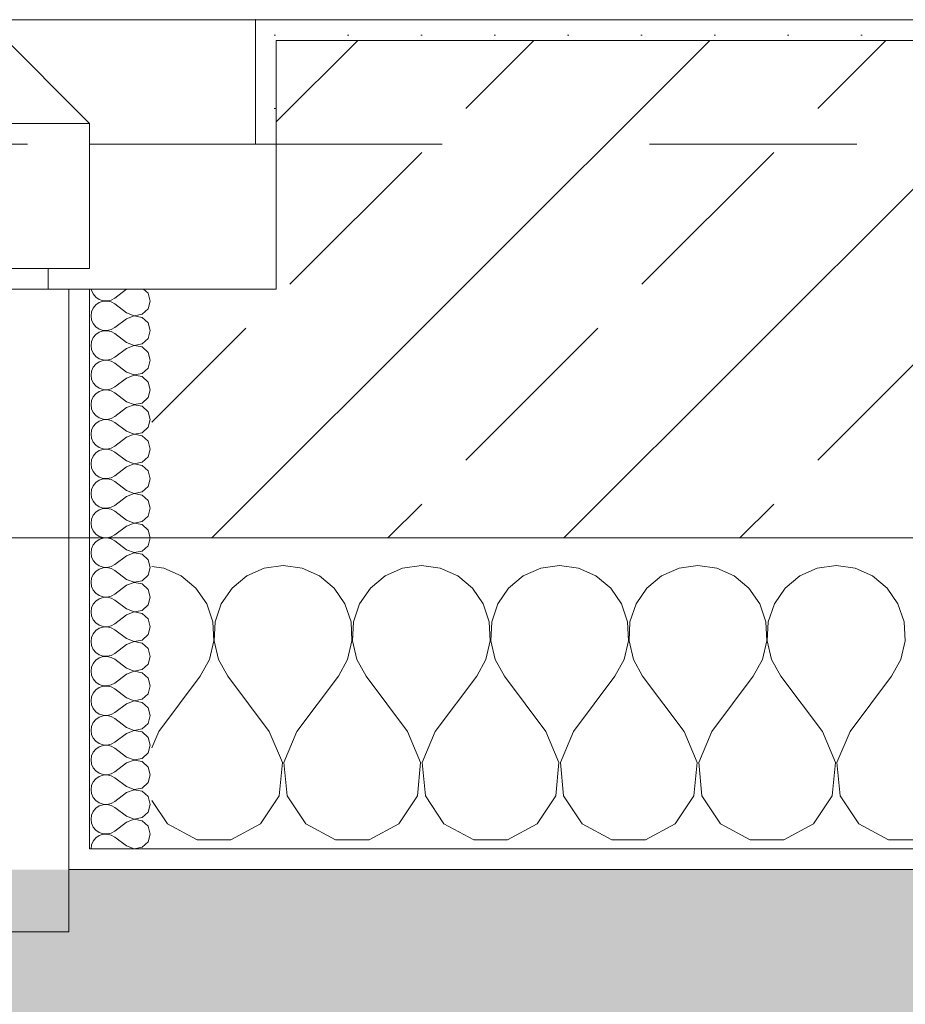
# Model space of a CAD drawing. Header units: metres. Extents: x -4 to 100, y -11 to 17.
# Tile 623 of 656: x 61.006 to 61.433, y -0.22 to 0.255. Entities that reach past the tile are written whole.
import ezdxf

# ---------------------------------------------------------------- set-up
doc = ezdxf.new("R2010")
doc.units = ezdxf.units.M
doc.header["$MEASUREMENT"] = 0
doc.linetypes.add('Strichlinie eng', pattern=[0.115, 0.075, -0.04])
doc.linetypes.add('Untersicht', pattern=[0.1, 0.075, -0.025])
for name, color, linetype in [('152 - Bemaßung_ Beschriftung.Ausbau', 7, 'Continuous'), ('302 - Elemente.Schraffur', 7, 'Continuous'), ('603 - Struktur.Bodenplatte_ Decke Roh', 7, 'Continuous'), ('604 - Struktur.Wand Aussen', 7, 'Continuous'), ('650 - Abdeckung.Fußboden Aufbau', 7, 'Continuous'), ('Neubau_653 - Abdeckung.TB Verkofferung', 7, 'Continuous')]:
    doc.layers.add(name, color=color, linetype=linetype)
doc.styles.add('ERSTELLTER_STIL_2', font='txt')
doc.dimstyles.new('ERSTELLTER_STIL__5', dxfattribs={"dimtxt": 0.1, "dimasz": 0.0532, "dimexe": 0.18, "dimexo": 0.0625, "dimgap": 0, "dimtad": 1, "dimtih": 1, "dimtoh": 1, "dimzin": 0, "dimdsep": 46, "dimtxsty": 'ERSTELLTER_STIL_2', "dimblk": 'ARROWHEAD_2', "dimblk1": 'ARROWHEAD_2', "dimblk2": 'ARROWHEAD_2', "dimcen": 0.09, "dimse1": 1, "dimse2": 1, "dimclrd": 7, "dimclre": 7, "dimclrt": 7, "dimazin": 0, "dimtfac": 1, "dimtdec": 4, "dimtmove": 0, "dimatfit": 3, "dimfxl": 1, "dimtolj": 1, "dimtzin": 0, "dimarcsym": 0})
doc.dimstyles.new('ERSTELLTER_STIL__6', dxfattribs={"dimtxt": 0.1, "dimasz": 0.0532, "dimexe": 0.18, "dimexo": 0.0625, "dimgap": 0, "dimtad": 1, "dimtih": 1, "dimtoh": 1, "dimzin": 0, "dimdsep": 46, "dimtxsty": 'ERSTELLTER_STIL_2', "dimblk": 'ARROWHEAD_2', "dimblk1": 'ARROWHEAD_2', "dimblk2": 'ARROWHEAD_2', "dimcen": 0.09, "dimse1": 1, "dimse2": 1, "dimclrd": 7, "dimclre": 7, "dimclrt": 7, "dimazin": 0, "dimtfac": 1, "dimtdec": 4, "dimtmove": 2, "dimatfit": 3, "dimfxl": 1, "dimtolj": 1, "dimtzin": 0, "dimarcsym": 0})
pattern_1 = [(0, (0, 0), (0, 0.08660254), [0, -0.05]), (0, (0.025, 0.0433), (0, 0.08660254), [0, -0.05])]
pattern_2 = [(45, (0, 0), (-0.01767767, 0.01767767), [0, -0.025])]

# ---------------------------------------------------------------- blocks, each defined once
blk = doc.blocks.new('*X160')
at = {"layer": '604 - Struktur.Wand Aussen', "color": 7, "linetype": 'Continuous', "lineweight": 5}
for p, q in [((61.07578, -0.0096), (61.07, -0.0088)), ((61.13333, -0.00833), (61.12422, -0.0096)), ((61.14244, -0.0096), (61.13333, -0.00833)), ((61.2, -0.00833), (61.19089, -0.0096)), ((61.20911, -0.0096), (61.2, -0.00833)), ((61.26667, -0.00833), (61.25756, -0.0096)), ((61.27578, -0.0096), (61.26667, -0.00833)), ((61.33333, -0.00833), (61.32422, -0.0096)), ((61.34244, -0.0096), (61.33333, -0.00833)), ((61.4, -0.00833), (61.39089, -0.0096)), ((61.40911, -0.0096), (61.4, -0.00833)), ((61.08419, -0.01331), (61.07578, -0.0096)), ((61.09127, -0.01918), (61.08419, -0.01331)), ((61.11581, -0.01331), (61.10873, -0.01918)), ((61.12422, -0.0096), (61.11581, -0.01331)), ((61.15086, -0.01331), (61.14244, -0.0096)), ((61.15794, -0.01918), (61.15086, -0.01331)), ((61.18248, -0.01331), (61.17539, -0.01918)), ((61.19089, -0.0096), (61.18248, -0.01331)), ((61.21752, -0.01331), (61.20911, -0.0096)), ((61.22461, -0.01918), (61.21752, -0.01331)), ((61.24914, -0.01331), (61.24206, -0.01918)), ((61.25756, -0.0096), (61.24914, -0.01331)), ((61.28419, -0.01331), (61.27578, -0.0096)), ((61.29127, -0.01918), (61.28419, -0.01331)), ((61.31581, -0.01331), (61.30873, -0.01918)), ((61.32422, -0.0096), (61.31581, -0.01331)), ((61.35086, -0.01331), (61.34244, -0.0096)), ((61.35794, -0.01918), (61.35086, -0.01331)), ((61.38248, -0.01331), (61.37539, -0.01918)), ((61.39089, -0.0096), (61.38248, -0.01331)), ((61.41752, -0.01331), (61.40911, -0.0096)), ((61.42461, -0.01918), (61.41752, -0.01331)), ((61.09648, -0.02676), (61.09127, -0.01918)), ((61.10873, -0.01918), (61.10352, -0.02676)), ((61.16315, -0.02676), (61.15794, -0.01918)), ((61.17539, -0.01918), (61.17019, -0.02676)), ((61.22981, -0.02676), (61.22461, -0.01918)), ((61.24206, -0.01918), (61.23685, -0.02676)), ((61.29648, -0.02676), (61.29127, -0.01918)), ((61.30873, -0.01918), (61.30352, -0.02676)), ((61.36315, -0.02676), (61.35794, -0.01918)), ((61.37539, -0.01918), (61.37019, -0.02676)), ((61.42981, -0.02676), (61.42461, -0.01918)), ((61.09942, -0.03547), (61.09648, -0.02676)), ((61.10352, -0.02676), (61.10058, -0.03547)), ((61.16609, -0.03547), (61.16315, -0.02676)), ((61.17019, -0.02676), (61.16725, -0.03547)), ((61.23275, -0.03547), (61.22981, -0.02676)), ((61.23685, -0.02676), (61.23391, -0.03547)), ((61.29942, -0.03547), (61.29648, -0.02676)), ((61.30352, -0.02676), (61.30058, -0.03547)), ((61.36609, -0.03547), (61.36315, -0.02676)), ((61.37019, -0.02676), (61.36725, -0.03547)), ((61.43275, -0.03547), (61.42981, -0.02676)), ((61.09987, -0.04466), (61.09942, -0.03547)), ((61.10058, -0.03547), (61.10013, -0.04466)), ((61.16653, -0.04466), (61.16609, -0.03547)), ((61.16725, -0.03547), (61.1668, -0.04466)), ((61.2332, -0.04466), (61.23275, -0.03547)), ((61.23391, -0.03547), (61.23347, -0.04466)), ((61.29987, -0.04466), (61.29942, -0.03547)), ((61.30058, -0.03547), (61.30013, -0.04466)), ((61.36653, -0.04466), (61.36609, -0.03547)), ((61.36725, -0.03547), (61.3668, -0.04466)), ((61.4332, -0.04466), (61.43275, -0.03547)), ((61.09778, -0.05362), (61.09987, -0.04466)), ((61.10013, -0.04466), (61.10222, -0.05362)), ((61.16445, -0.05362), (61.16653, -0.04466)), ((61.1668, -0.04466), (61.16888, -0.05362)), ((61.23112, -0.05362), (61.2332, -0.04466)), ((61.23347, -0.04466), (61.23555, -0.05362)), ((61.29778, -0.05362), (61.29987, -0.04466)), ((61.30013, -0.04466), (61.30222, -0.05362)), ((61.36445, -0.05362), (61.36653, -0.04466)), ((61.3668, -0.04466), (61.36888, -0.05362)), ((61.43112, -0.05362), (61.4332, -0.04466)), ((61.09333, -0.06167), (61.09778, -0.05362)), ((61.10222, -0.05362), (61.10667, -0.06167)), ((61.16, -0.06167), (61.16445, -0.05362)), ((61.16888, -0.05362), (61.17333, -0.06167)), ((61.22667, -0.06167), (61.23112, -0.05362)), ((61.23555, -0.05362), (61.24, -0.06167)), ((61.29333, -0.06167), (61.29778, -0.05362)), ((61.30222, -0.05362), (61.30667, -0.06167)), ((61.36, -0.06167), (61.36445, -0.05362)), ((61.36888, -0.05362), (61.37333, -0.06167)), ((61.42667, -0.06167), (61.43112, -0.05362)), ((61.07333, -0.08833), (61.09333, -0.06167)), ((61.12667, -0.08833), (61.10667, -0.06167)), ((61.14, -0.08833), (61.16, -0.06167)), ((61.19333, -0.08833), (61.17333, -0.06167)), ((61.20667, -0.08833), (61.22667, -0.06167)), ((61.26, -0.08833), (61.24, -0.06167)), ((61.27333, -0.08833), (61.29333, -0.06167)), ((61.32667, -0.08833), (61.30667, -0.06167)), ((61.34, -0.08833), (61.36, -0.06167)), ((61.39333, -0.08833), (61.37333, -0.06167)), ((61.40667, -0.08833), (61.42667, -0.06167)), ((61.07333, -0.08833), (61.07, -0.09627)), ((61.13295, -0.1033), (61.12667, -0.08833)), ((61.14, -0.08833), (61.13371, -0.1033)), ((61.19962, -0.1033), (61.19333, -0.08833)), ((61.20667, -0.08833), (61.20038, -0.1033)), ((61.26629, -0.1033), (61.26, -0.08833)), ((61.27333, -0.08833), (61.26705, -0.1033)), ((61.33295, -0.1033), (61.32667, -0.08833)), ((61.34, -0.08833), (61.33371, -0.1033)), ((61.39962, -0.1033), (61.39333, -0.08833)), ((61.40667, -0.08833), (61.40038, -0.1033)), ((61.13142, -0.11947), (61.13295, -0.1033)), ((61.13371, -0.1033), (61.13525, -0.11947)), ((61.19808, -0.11947), (61.19962, -0.1033)), ((61.20038, -0.1033), (61.20192, -0.11947)), ((61.26475, -0.11947), (61.26629, -0.1033)), ((61.26705, -0.1033), (61.26858, -0.11947)), ((61.33142, -0.11947), (61.33295, -0.1033)), ((61.33371, -0.1033), (61.33525, -0.11947)), ((61.39808, -0.11947), (61.39962, -0.1033)), ((61.40038, -0.1033), (61.40192, -0.11947)), ((61.07, -0.1216), (61.07757, -0.13299)), ((61.12243, -0.13299), (61.13142, -0.11947)), ((61.13525, -0.11947), (61.14424, -0.13299)), ((61.1891, -0.13299), (61.19808, -0.11947)), ((61.20192, -0.11947), (61.2109, -0.13299)), ((61.25576, -0.13299), (61.26475, -0.11947)), ((61.26858, -0.11947), (61.27757, -0.13299)), ((61.32243, -0.13299), (61.33142, -0.11947)), ((61.33525, -0.11947), (61.34424, -0.13299)), ((61.3891, -0.13299), (61.39808, -0.11947)), ((61.40192, -0.11947), (61.4109, -0.13299)), ((61.07757, -0.13299), (61.09188, -0.14066)), ((61.10812, -0.14066), (61.12243, -0.13299)), ((61.14424, -0.13299), (61.15855, -0.14066)), ((61.17479, -0.14066), (61.1891, -0.13299)), ((61.2109, -0.13299), (61.22521, -0.14066)), ((61.24145, -0.14066), (61.25576, -0.13299)), ((61.27757, -0.13299), (61.29188, -0.14066)), ((61.30812, -0.14066), (61.32243, -0.13299)), ((61.34424, -0.13299), (61.35855, -0.14066)), ((61.37479, -0.14066), (61.3891, -0.13299)), ((61.4109, -0.13299), (61.42521, -0.14066)), ((61.09188, -0.14066), (61.10812, -0.14066)), ((61.15855, -0.14066), (61.17479, -0.14066)), ((61.22521, -0.14066), (61.24145, -0.14066)), ((61.29188, -0.14066), (61.30812, -0.14066)), ((61.35855, -0.14066), (61.37479, -0.14066)), ((61.42521, -0.14066), (61.44145, -0.14066))]:
    blk.add_line(p, q, dxfattribs=at)
blk = doc.blocks.new('*X162')
at = {"layer": '604 - Struktur.Wand Aussen', "color": 7, "linetype": 'Continuous', "lineweight": 5}
for p, q in [((61.04091, 0.125), (61.04099, 0.12448)), ((61.04099, 0.12448), (61.04178, 0.12267)), ((61.05786, 0.125), (61.05214, 0.12071)), ((61.06822, 0.12304), (61.06608, 0.125)), ((61.04178, 0.12267), (61.04304, 0.12116)), ((61.04304, 0.12116), (61.04466, 0.12004)), ((61.04466, 0.12004), (61.04653, 0.11941)), ((61.04653, 0.11916), (61.04466, 0.11853)), ((61.04653, 0.11941), (61.0485, 0.11931)), ((61.0485, 0.11926), (61.04653, 0.11916)), ((61.0485, 0.11931), (61.05042, 0.11976)), ((61.05042, 0.11881), (61.0485, 0.11926)), ((61.05042, 0.11976), (61.05214, 0.12071)), ((61.05214, 0.11786), (61.05042, 0.11881)), ((61.06929, 0.11929), (61.06822, 0.12304)), ((61.06822, 0.11553), (61.06929, 0.11929)), ((61.04099, 0.11409), (61.04071, 0.11214)), ((61.04178, 0.1159), (61.04099, 0.11409)), ((61.04304, 0.11742), (61.04178, 0.1159)), ((61.04466, 0.11853), (61.04304, 0.11742)), ((61.05786, 0.11357), (61.05214, 0.11786)), ((61.06534, 0.1129), (61.06822, 0.11553)), ((61.04071, 0.11214), (61.04099, 0.11019)), ((61.04099, 0.11019), (61.04178, 0.10839)), ((61.05786, 0.11071), (61.05214, 0.10643)), ((61.05786, 0.11357), (61.0615, 0.11217)), ((61.0615, 0.11211), (61.05786, 0.11071)), ((61.0615, 0.11217), (61.06534, 0.1129)), ((61.06534, 0.11139), (61.0615, 0.11211)), ((61.06822, 0.10876), (61.06534, 0.11139)), ((61.04178, 0.10839), (61.04304, 0.10687)), ((61.04304, 0.10687), (61.04466, 0.10575)), ((61.04466, 0.10575), (61.04653, 0.10512)), ((61.04653, 0.10488), (61.04466, 0.10425)), ((61.04653, 0.10512), (61.0485, 0.10503)), ((61.0485, 0.10497), (61.04653, 0.10488)), ((61.0485, 0.10503), (61.05042, 0.10547)), ((61.05042, 0.10453), (61.0485, 0.10497)), ((61.05042, 0.10547), (61.05214, 0.10643)), ((61.05214, 0.10357), (61.05042, 0.10453)), ((61.06929, 0.105), (61.06822, 0.10876)), ((61.06822, 0.10124), (61.06929, 0.105)), ((61.04099, 0.09981), (61.04071, 0.09786)), ((61.04178, 0.10161), (61.04099, 0.09981)), ((61.04304, 0.10313), (61.04178, 0.10161)), ((61.04466, 0.10425), (61.04304, 0.10313)), ((61.05786, 0.09929), (61.05214, 0.10357)), ((61.06534, 0.09861), (61.06822, 0.10124)), ((61.04071, 0.09786), (61.04099, 0.09591)), ((61.04099, 0.09591), (61.04178, 0.0941)), ((61.05786, 0.09643), (61.05214, 0.09214)), ((61.05786, 0.09929), (61.0615, 0.09789)), ((61.0615, 0.09783), (61.05786, 0.09643)), ((61.0615, 0.09789), (61.06534, 0.09861)), ((61.06534, 0.0971), (61.0615, 0.09783)), ((61.06822, 0.09447), (61.06534, 0.0971)), ((61.04178, 0.0941), (61.04304, 0.09258)), ((61.04304, 0.09258), (61.04466, 0.09147)), ((61.04466, 0.09147), (61.04653, 0.09084)), ((61.04653, 0.09059), (61.04466, 0.08996)), ((61.04653, 0.09084), (61.0485, 0.09074)), ((61.0485, 0.09069), (61.04653, 0.09059)), ((61.0485, 0.09074), (61.05042, 0.09119)), ((61.05042, 0.09024), (61.0485, 0.09069)), ((61.05042, 0.09119), (61.05214, 0.09214)), ((61.06929, 0.09071), (61.06822, 0.09447)), ((61.06822, 0.08696), (61.06929, 0.09071)), ((61.04099, 0.08552), (61.04071, 0.08357)), ((61.04178, 0.08733), (61.04099, 0.08552)), ((61.04304, 0.08884), (61.04178, 0.08733)), ((61.04466, 0.08996), (61.04304, 0.08884)), ((61.05214, 0.08929), (61.05042, 0.09024)), ((61.05786, 0.085), (61.05214, 0.08929)), ((61.06534, 0.08433), (61.06822, 0.08696)), ((61.04071, 0.08357), (61.04099, 0.08162)), ((61.04099, 0.08162), (61.04178, 0.07982)), ((61.05786, 0.08214), (61.05214, 0.07786)), ((61.05786, 0.085), (61.0615, 0.0836)), ((61.0615, 0.08354), (61.05786, 0.08214)), ((61.0615, 0.0836), (61.06534, 0.08433)), ((61.06534, 0.08282), (61.0615, 0.08354)), ((61.06822, 0.08018), (61.06534, 0.08282)), ((61.04178, 0.07982), (61.04304, 0.0783)), ((61.04304, 0.0783), (61.04466, 0.07718)), ((61.04466, 0.07718), (61.04653, 0.07655)), ((61.04653, 0.0763), (61.04466, 0.07567)), ((61.04653, 0.07655), (61.0485, 0.07646)), ((61.0485, 0.0764), (61.04653, 0.0763)), ((61.0485, 0.07646), (61.05042, 0.0769)), ((61.05042, 0.07595), (61.0485, 0.0764)), ((61.05042, 0.0769), (61.05214, 0.07786)), ((61.06929, 0.07643), (61.06822, 0.08018)), ((61.06822, 0.07267), (61.06929, 0.07643)), ((61.04178, 0.07304), (61.04099, 0.07124)), ((61.04304, 0.07456), (61.04178, 0.07304)), ((61.04466, 0.07567), (61.04304, 0.07456)), ((61.05214, 0.075), (61.05042, 0.07595)), ((61.05786, 0.07071), (61.05214, 0.075)), ((61.06534, 0.07004), (61.06822, 0.07267)), ((61.04099, 0.07124), (61.04071, 0.06929)), ((61.04071, 0.06929), (61.04099, 0.06733)), ((61.04099, 0.06733), (61.04178, 0.06553)), ((61.05786, 0.06786), (61.05214, 0.06357)), ((61.05786, 0.07071), (61.0615, 0.06931)), ((61.0615, 0.06926), (61.05786, 0.06786)), ((61.0615, 0.06931), (61.06534, 0.07004)), ((61.06534, 0.06853), (61.0615, 0.06926)), ((61.06822, 0.0659), (61.06534, 0.06853)), ((61.04178, 0.06553), (61.04304, 0.06401)), ((61.04304, 0.06401), (61.04466, 0.0629)), ((61.04466, 0.0629), (61.04653, 0.06227)), ((61.04653, 0.06202), (61.04466, 0.06139)), ((61.04653, 0.06227), (61.0485, 0.06217)), ((61.0485, 0.06211), (61.04653, 0.06202)), ((61.0485, 0.06217), (61.05042, 0.06262)), ((61.05042, 0.06167), (61.0485, 0.06211)), ((61.05042, 0.06262), (61.05214, 0.06357)), ((61.06929, 0.06214), (61.06822, 0.0659)), ((61.06822, 0.05839), (61.06929, 0.06214)), ((61.04178, 0.05876), (61.04099, 0.05695)), ((61.04304, 0.06027), (61.04178, 0.05876)), ((61.04466, 0.06139), (61.04304, 0.06027)), ((61.05214, 0.06071), (61.05042, 0.06167)), ((61.05786, 0.05643), (61.05214, 0.06071)), ((61.06534, 0.05575), (61.06822, 0.05839)), ((61.04099, 0.05695), (61.04071, 0.055)), ((61.04071, 0.055), (61.04099, 0.05305)), ((61.04099, 0.05305), (61.04178, 0.05124)), ((61.05786, 0.05357), (61.05214, 0.04929)), ((61.05786, 0.05643), (61.0615, 0.05503)), ((61.0615, 0.05497), (61.05786, 0.05357)), ((61.0615, 0.05503), (61.06534, 0.05575)), ((61.06534, 0.05425), (61.0615, 0.05497)), ((61.06822, 0.05161), (61.06534, 0.05425)), ((61.04178, 0.05124), (61.04304, 0.04973)), ((61.04304, 0.04973), (61.04466, 0.04861)), ((61.04466, 0.04861), (61.04653, 0.04798)), ((61.04653, 0.04773), (61.04466, 0.0471)), ((61.04653, 0.04798), (61.0485, 0.04789)), ((61.0485, 0.04783), (61.04653, 0.04773)), ((61.0485, 0.04789), (61.05042, 0.04833)), ((61.05042, 0.04738), (61.0485, 0.04783)), ((61.05042, 0.04833), (61.05214, 0.04929)), ((61.06929, 0.04786), (61.06822, 0.05161)), ((61.06822, 0.0441), (61.06929, 0.04786)), ((61.04178, 0.04447), (61.04099, 0.04267)), ((61.04304, 0.04599), (61.04178, 0.04447)), ((61.04466, 0.0471), (61.04304, 0.04599)), ((61.05214, 0.04643), (61.05042, 0.04738)), ((61.05786, 0.04214), (61.05214, 0.04643)), ((61.06534, 0.04147), (61.06822, 0.0441)), ((61.04099, 0.04267), (61.04071, 0.04071)), ((61.04071, 0.04071), (61.04099, 0.03876)), ((61.04099, 0.03876), (61.04178, 0.03696)), ((61.05786, 0.03929), (61.05214, 0.035)), ((61.05786, 0.04214), (61.0615, 0.04074)), ((61.0615, 0.04069), (61.05786, 0.03929)), ((61.0615, 0.04074), (61.06534, 0.04147)), ((61.06534, 0.03996), (61.0615, 0.04069)), ((61.06822, 0.03733), (61.06534, 0.03996)), ((61.04178, 0.03696), (61.04304, 0.03544)), ((61.04304, 0.03544), (61.04466, 0.03433)), ((61.04466, 0.03433), (61.04653, 0.0337)), ((61.04653, 0.03345), (61.04466, 0.03282)), ((61.04653, 0.0337), (61.0485, 0.0336)), ((61.0485, 0.03354), (61.04653, 0.03345)), ((61.0485, 0.0336), (61.05042, 0.03405)), ((61.05042, 0.0331), (61.0485, 0.03354)), ((61.05042, 0.03405), (61.05214, 0.035)), ((61.06929, 0.03357), (61.06822, 0.03733)), ((61.06822, 0.02982), (61.06929, 0.03357)), ((61.04178, 0.03018), (61.04099, 0.02838)), ((61.04304, 0.0317), (61.04178, 0.03018)), ((61.04466, 0.03282), (61.04304, 0.0317)), ((61.05214, 0.03214), (61.05042, 0.0331)), ((61.05786, 0.02786), (61.05214, 0.03214)), ((61.06534, 0.02718), (61.06822, 0.02982)), ((61.04099, 0.02838), (61.04071, 0.02643)), ((61.04071, 0.02643), (61.04099, 0.02448)), ((61.04099, 0.02448), (61.04178, 0.02267)), ((61.05786, 0.025), (61.05214, 0.02071)), ((61.05786, 0.02786), (61.0615, 0.02646)), ((61.0615, 0.0264), (61.05786, 0.025)), ((61.0615, 0.02646), (61.06534, 0.02718)), ((61.06534, 0.02567), (61.0615, 0.0264)), ((61.06822, 0.02304), (61.06534, 0.02567)), ((61.04178, 0.02267), (61.04304, 0.02116)), ((61.04304, 0.02116), (61.04466, 0.02004)), ((61.04466, 0.02004), (61.04653, 0.01941)), ((61.04653, 0.01916), (61.04466, 0.01853)), ((61.04653, 0.01941), (61.0485, 0.01931)), ((61.0485, 0.01926), (61.04653, 0.01916)), ((61.0485, 0.01931), (61.05042, 0.01976)), ((61.05042, 0.01881), (61.0485, 0.01926)), ((61.05042, 0.01976), (61.05214, 0.02071)), ((61.06929, 0.01929), (61.06822, 0.02304)), ((61.06822, 0.01553), (61.06929, 0.01929)), ((61.04178, 0.0159), (61.04099, 0.01409)), ((61.04304, 0.01742), (61.04178, 0.0159)), ((61.04466, 0.01853), (61.04304, 0.01742)), ((61.05214, 0.01786), (61.05042, 0.01881)), ((61.05786, 0.01357), (61.05214, 0.01786)), ((61.06534, 0.0129), (61.06822, 0.01553)), ((61.04099, 0.01409), (61.04071, 0.01214)), ((61.04071, 0.01214), (61.04099, 0.01019)), ((61.04099, 0.01019), (61.04178, 0.00839)), ((61.05786, 0.01071), (61.05214, 0.00643)), ((61.05786, 0.01357), (61.0615, 0.01217)), ((61.0615, 0.01211), (61.05786, 0.01071)), ((61.0615, 0.01217), (61.06534, 0.0129)), ((61.06534, 0.01139), (61.0615, 0.01211)), ((61.06822, 0.00876), (61.06534, 0.01139)), ((61.04178, 0.00839), (61.04304, 0.00687)), ((61.04304, 0.00687), (61.04466, 0.00575)), ((61.04466, 0.00575), (61.04653, 0.00512)), ((61.04653, 0.00488), (61.04466, 0.00425)), ((61.04653, 0.00512), (61.0485, 0.00503)), ((61.0485, 0.00497), (61.04653, 0.00488)), ((61.0485, 0.00503), (61.05042, 0.00547)), ((61.05042, 0.00453), (61.0485, 0.00497)), ((61.05042, 0.00547), (61.05214, 0.00643)), ((61.06929, 0.005), (61.06822, 0.00876)), ((61.06822, 0.00124), (61.06929, 0.005)), ((61.04178, 0.00161), (61.04099, -0.00019)), ((61.04304, 0.00313), (61.04178, 0.00161)), ((61.04466, 0.00425), (61.04304, 0.00313)), ((61.05214, 0.00357), (61.05042, 0.00453)), ((61.05786, -0.00071), (61.05214, 0.00357)), ((61.06534, -0.00139), (61.06822, 0.00124)), ((61.04099, -0.00019), (61.04071, -0.00214)), ((61.04071, -0.00214), (61.04099, -0.00409)), ((61.04099, -0.00409), (61.04178, -0.0059)), ((61.05786, -0.00357), (61.05214, -0.00786)), ((61.05786, -0.00071), (61.0615, -0.00211)), ((61.0615, -0.00217), (61.05786, -0.00357)), ((61.0615, -0.00211), (61.06534, -0.00139)), ((61.06534, -0.0029), (61.0615, -0.00217)), ((61.06822, -0.00553), (61.06534, -0.0029)), ((61.04178, -0.0059), (61.04304, -0.00742)), ((61.04304, -0.00742), (61.04466, -0.00853)), ((61.04466, -0.00853), (61.04653, -0.00916)), ((61.04653, -0.00941), (61.04466, -0.01004)), ((61.04653, -0.00916), (61.0485, -0.00926)), ((61.0485, -0.00931), (61.04653, -0.00941)), ((61.0485, -0.00926), (61.05042, -0.00881)), ((61.05042, -0.00976), (61.0485, -0.00931)), ((61.05042, -0.00881), (61.05214, -0.00786)), ((61.06929, -0.00929), (61.06822, -0.00553)), ((61.06822, -0.01304), (61.06929, -0.00929)), ((61.04178, -0.01267), (61.04099, -0.01448)), ((61.04304, -0.01116), (61.04178, -0.01267)), ((61.04466, -0.01004), (61.04304, -0.01116)), ((61.05214, -0.01071), (61.05042, -0.00976)), ((61.05786, -0.015), (61.05214, -0.01071)), ((61.06534, -0.01567), (61.06822, -0.01304)), ((61.04099, -0.01448), (61.04071, -0.01643)), ((61.04071, -0.01643), (61.04099, -0.01838)), ((61.04099, -0.01838), (61.04178, -0.02018)), ((61.05786, -0.01786), (61.05214, -0.02214)), ((61.05786, -0.015), (61.0615, -0.0164)), ((61.0615, -0.01646), (61.05786, -0.01786)), ((61.0615, -0.0164), (61.06534, -0.01567)), ((61.06534, -0.01718), (61.0615, -0.01646)), ((61.06822, -0.01982), (61.06534, -0.01718)), ((61.04178, -0.02018), (61.04304, -0.0217)), ((61.04304, -0.0217), (61.04466, -0.02282)), ((61.04466, -0.02282), (61.04653, -0.02345)), ((61.04653, -0.0237), (61.04466, -0.02433)), ((61.04653, -0.02345), (61.0485, -0.02354)), ((61.0485, -0.0236), (61.04653, -0.0237)), ((61.0485, -0.02354), (61.05042, -0.0231)), ((61.05042, -0.02405), (61.0485, -0.0236)), ((61.05042, -0.0231), (61.05214, -0.02214)), ((61.06929, -0.02357), (61.06822, -0.01982)), ((61.06822, -0.02733), (61.06929, -0.02357)), ((61.04178, -0.02696), (61.04099, -0.02876)), ((61.04304, -0.02544), (61.04178, -0.02696)), ((61.04466, -0.02433), (61.04304, -0.02544)), ((61.05214, -0.025), (61.05042, -0.02405)), ((61.05786, -0.02929), (61.05214, -0.025)), ((61.06534, -0.02996), (61.06822, -0.02733)), ((61.04099, -0.02876), (61.04071, -0.03071)), ((61.04071, -0.03071), (61.04099, -0.03267)), ((61.04099, -0.03267), (61.04178, -0.03447)), ((61.05786, -0.03214), (61.05214, -0.03643)), ((61.05786, -0.02929), (61.0615, -0.03069)), ((61.0615, -0.03074), (61.05786, -0.03214)), ((61.0615, -0.03069), (61.06534, -0.02996)), ((61.06534, -0.03147), (61.0615, -0.03074)), ((61.06822, -0.0341), (61.06534, -0.03147)), ((61.04178, -0.03447), (61.04304, -0.03599)), ((61.04304, -0.03599), (61.04466, -0.0371)), ((61.04466, -0.0371), (61.04653, -0.03773)), ((61.04653, -0.03798), (61.04466, -0.03861)), ((61.04653, -0.03773), (61.0485, -0.03783)), ((61.0485, -0.03789), (61.04653, -0.03798)), ((61.0485, -0.03783), (61.05042, -0.03738)), ((61.05042, -0.03833), (61.0485, -0.03789)), ((61.05042, -0.03738), (61.05214, -0.03643)), ((61.06929, -0.03786), (61.06822, -0.0341)), ((61.06822, -0.04161), (61.06929, -0.03786)), ((61.04178, -0.04124), (61.04099, -0.04305)), ((61.04304, -0.03973), (61.04178, -0.04124)), ((61.04466, -0.03861), (61.04304, -0.03973)), ((61.05214, -0.03929), (61.05042, -0.03833)), ((61.05786, -0.04357), (61.05214, -0.03929)), ((61.06534, -0.04425), (61.06822, -0.04161)), ((61.04099, -0.04305), (61.04071, -0.045)), ((61.04071, -0.045), (61.04099, -0.04695)), ((61.04099, -0.04695), (61.04178, -0.04876)), ((61.05786, -0.04643), (61.05214, -0.05071)), ((61.05786, -0.04357), (61.0615, -0.04497)), ((61.0615, -0.04503), (61.05786, -0.04643)), ((61.0615, -0.04497), (61.06534, -0.04425)), ((61.06534, -0.04575), (61.0615, -0.04503)), ((61.06822, -0.04839), (61.06534, -0.04575)), ((61.04178, -0.04876), (61.04304, -0.05027)), ((61.04304, -0.05027), (61.04466, -0.05139)), ((61.04466, -0.05139), (61.04653, -0.05202)), ((61.04653, -0.05202), (61.0485, -0.05211)), ((61.0485, -0.05217), (61.04653, -0.05227)), ((61.0485, -0.05211), (61.05042, -0.05167)), ((61.05042, -0.05262), (61.0485, -0.05217)), ((61.05042, -0.05167), (61.05214, -0.05071)), ((61.06929, -0.05214), (61.06822, -0.04839)), ((61.06822, -0.0559), (61.06929, -0.05214)), ((61.04178, -0.05553), (61.04099, -0.05733)), ((61.04304, -0.05401), (61.04178, -0.05553)), ((61.04466, -0.0529), (61.04304, -0.05401)), ((61.04653, -0.05227), (61.04466, -0.0529)), ((61.05214, -0.05357), (61.05042, -0.05262)), ((61.05786, -0.05786), (61.05214, -0.05357)), ((61.06534, -0.05853), (61.06822, -0.0559)), ((61.04099, -0.05733), (61.04071, -0.05929)), ((61.04071, -0.05929), (61.04099, -0.06124)), ((61.04099, -0.06124), (61.04178, -0.06304)), ((61.05786, -0.06071), (61.05214, -0.065)), ((61.05786, -0.05786), (61.0615, -0.05926)), ((61.0615, -0.05931), (61.05786, -0.06071)), ((61.0615, -0.05926), (61.06534, -0.05853)), ((61.06534, -0.06004), (61.0615, -0.05931)), ((61.06822, -0.06267), (61.06534, -0.06004)), ((61.04178, -0.06304), (61.04304, -0.06456)), ((61.04304, -0.06456), (61.04466, -0.06567)), ((61.04466, -0.06567), (61.04653, -0.0663)), ((61.04653, -0.0663), (61.0485, -0.0664)), ((61.0485, -0.06646), (61.04653, -0.06655)), ((61.0485, -0.0664), (61.05042, -0.06595)), ((61.05042, -0.0669), (61.0485, -0.06646)), ((61.05042, -0.06595), (61.05214, -0.065)), ((61.06929, -0.06643), (61.06822, -0.06267)), ((61.06822, -0.07018), (61.06929, -0.06643)), ((61.04178, -0.06982), (61.04099, -0.07162)), ((61.04304, -0.0683), (61.04178, -0.06982)), ((61.04466, -0.06718), (61.04304, -0.0683)), ((61.04653, -0.06655), (61.04466, -0.06718)), ((61.05214, -0.06786), (61.05042, -0.0669)), ((61.05786, -0.07214), (61.05214, -0.06786)), ((61.06534, -0.07282), (61.06822, -0.07018)), ((61.04099, -0.07162), (61.04071, -0.07357)), ((61.04071, -0.07357), (61.04099, -0.07552)), ((61.04099, -0.07552), (61.04178, -0.07733)), ((61.05786, -0.075), (61.05214, -0.07929)), ((61.05786, -0.07214), (61.0615, -0.07354)), ((61.0615, -0.0736), (61.05786, -0.075)), ((61.0615, -0.07354), (61.06534, -0.07282)), ((61.06534, -0.07433), (61.0615, -0.0736)), ((61.06822, -0.07696), (61.06534, -0.07433)), ((61.04178, -0.07733), (61.04304, -0.07884)), ((61.04304, -0.07884), (61.04466, -0.07996)), ((61.04466, -0.07996), (61.04653, -0.08059)), ((61.04653, -0.08059), (61.0485, -0.08069)), ((61.0485, -0.08074), (61.04653, -0.08084)), ((61.0485, -0.08069), (61.05042, -0.08024)), ((61.05042, -0.08119), (61.0485, -0.08074)), ((61.05042, -0.08024), (61.05214, -0.07929)), ((61.06929, -0.08071), (61.06822, -0.07696)), ((61.06822, -0.08447), (61.06929, -0.08071)), ((61.04178, -0.0841), (61.04099, -0.08591)), ((61.04304, -0.08258), (61.04178, -0.0841)), ((61.04466, -0.08147), (61.04304, -0.08258)), ((61.04653, -0.08084), (61.04466, -0.08147)), ((61.05214, -0.08214), (61.05042, -0.08119)), ((61.05786, -0.08643), (61.05214, -0.08214)), ((61.06534, -0.0871), (61.06822, -0.08447)), ((61.04099, -0.08591), (61.04071, -0.08786)), ((61.04071, -0.08786), (61.04099, -0.08981)), ((61.04099, -0.08981), (61.04178, -0.09161)), ((61.05786, -0.08929), (61.05214, -0.09357)), ((61.05786, -0.08643), (61.0615, -0.08783)), ((61.0615, -0.08789), (61.05786, -0.08929)), ((61.0615, -0.08783), (61.06534, -0.0871)), ((61.06534, -0.08861), (61.0615, -0.08789)), ((61.06822, -0.09124), (61.06534, -0.08861)), ((61.04178, -0.09161), (61.04304, -0.09313)), ((61.04304, -0.09313), (61.04466, -0.09425)), ((61.04466, -0.09425), (61.04653, -0.09488)), ((61.04653, -0.09488), (61.0485, -0.09497)), ((61.0485, -0.09497), (61.05042, -0.09453)), ((61.05042, -0.09453), (61.05214, -0.09357)), ((61.06929, -0.095), (61.06822, -0.09124)), ((61.06822, -0.09876), (61.06929, -0.095)), ((61.04178, -0.09839), (61.04099, -0.10019)), ((61.04304, -0.09687), (61.04178, -0.09839)), ((61.04466, -0.09575), (61.04304, -0.09687)), ((61.04653, -0.09512), (61.04466, -0.09575)), ((61.0485, -0.09503), (61.04653, -0.09512)), ((61.05042, -0.09547), (61.0485, -0.09503)), ((61.05214, -0.09643), (61.05042, -0.09547)), ((61.05786, -0.10071), (61.05214, -0.09643)), ((61.06534, -0.10139), (61.06822, -0.09876)), ((61.04099, -0.10019), (61.04071, -0.10214)), ((61.04071, -0.10214), (61.04099, -0.10409)), ((61.04099, -0.10409), (61.04178, -0.1059)), ((61.05786, -0.10357), (61.05214, -0.10786)), ((61.05786, -0.10071), (61.0615, -0.10211)), ((61.0615, -0.10217), (61.05786, -0.10357)), ((61.0615, -0.10211), (61.06534, -0.10139)), ((61.06534, -0.1029), (61.0615, -0.10217)), ((61.06822, -0.10553), (61.06534, -0.1029)), ((61.04178, -0.1059), (61.04304, -0.10742)), ((61.04304, -0.10742), (61.04466, -0.10853)), ((61.04466, -0.10853), (61.04653, -0.10916)), ((61.04653, -0.10916), (61.0485, -0.10926)), ((61.0485, -0.10926), (61.05042, -0.10881)), ((61.05042, -0.10881), (61.05214, -0.10786)), ((61.06929, -0.10929), (61.06822, -0.10553)), ((61.04178, -0.11267), (61.04099, -0.11448)), ((61.04304, -0.11116), (61.04178, -0.11267)), ((61.04466, -0.11004), (61.04304, -0.11116)), ((61.04653, -0.10941), (61.04466, -0.11004)), ((61.0485, -0.10931), (61.04653, -0.10941)), ((61.05042, -0.10976), (61.0485, -0.10931)), ((61.05214, -0.11071), (61.05042, -0.10976)), ((61.05786, -0.115), (61.05214, -0.11071)), ((61.06534, -0.11567), (61.06822, -0.11304)), ((61.06822, -0.11304), (61.06929, -0.10929)), ((61.04099, -0.11448), (61.04071, -0.11643)), ((61.04071, -0.11643), (61.04099, -0.11838)), ((61.04099, -0.11838), (61.04178, -0.12018)), ((61.05786, -0.11786), (61.05214, -0.12214)), ((61.05786, -0.115), (61.0615, -0.1164)), ((61.0615, -0.11646), (61.05786, -0.11786)), ((61.0615, -0.1164), (61.06534, -0.11567)), ((61.06534, -0.11718), (61.0615, -0.11646)), ((61.06822, -0.11982), (61.06534, -0.11718)), ((61.04178, -0.12018), (61.04304, -0.1217)), ((61.04304, -0.1217), (61.04466, -0.12282)), ((61.04466, -0.12282), (61.04653, -0.12345)), ((61.04653, -0.12345), (61.0485, -0.12354)), ((61.0485, -0.12354), (61.05042, -0.1231)), ((61.05042, -0.1231), (61.05214, -0.12214)), ((61.06929, -0.12357), (61.06822, -0.11982)), ((61.04178, -0.12696), (61.04099, -0.12876)), ((61.04304, -0.12544), (61.04178, -0.12696)), ((61.04466, -0.12433), (61.04304, -0.12544)), ((61.04653, -0.1237), (61.04466, -0.12433)), ((61.0485, -0.1236), (61.04653, -0.1237)), ((61.05042, -0.12405), (61.0485, -0.1236)), ((61.05214, -0.125), (61.05042, -0.12405)), ((61.05786, -0.12929), (61.05214, -0.125)), ((61.06534, -0.12996), (61.06822, -0.12733)), ((61.06822, -0.12733), (61.06929, -0.12357)), ((61.04099, -0.12876), (61.04071, -0.13071)), ((61.04071, -0.13071), (61.04099, -0.13267)), ((61.04099, -0.13267), (61.04178, -0.13447)), ((61.05786, -0.13214), (61.05214, -0.13643)), ((61.05786, -0.12929), (61.0615, -0.13069)), ((61.0615, -0.13074), (61.05786, -0.13214)), ((61.0615, -0.13069), (61.06534, -0.12996)), ((61.06534, -0.13147), (61.0615, -0.13074)), ((61.06822, -0.1341), (61.06534, -0.13147)), ((61.04178, -0.13447), (61.04304, -0.13599)), ((61.04304, -0.13599), (61.04466, -0.1371)), ((61.04466, -0.1371), (61.04653, -0.13773)), ((61.04653, -0.13773), (61.0485, -0.13783)), ((61.0485, -0.13783), (61.05042, -0.13738)), ((61.05042, -0.13738), (61.05214, -0.13643)), ((61.06929, -0.13786), (61.06822, -0.1341)), ((61.04178, -0.14124), (61.04099, -0.14305)), ((61.04304, -0.13973), (61.04178, -0.14124)), ((61.04466, -0.13861), (61.04304, -0.13973)), ((61.04653, -0.13798), (61.04466, -0.13861)), ((61.0485, -0.13789), (61.04653, -0.13798)), ((61.05042, -0.13833), (61.0485, -0.13789)), ((61.05214, -0.13929), (61.05042, -0.13833)), ((61.05786, -0.14357), (61.05214, -0.13929)), ((61.06534, -0.14425), (61.06822, -0.14161)), ((61.06822, -0.14161), (61.06929, -0.13786)), ((61.04099, -0.14305), (61.04071, -0.145)), ((61.05786, -0.14357), (61.0615, -0.14497)), ((61.0615, -0.14497), (61.06534, -0.14425))]:
    blk.add_line(p, q, dxfattribs=at)
blk = doc.blocks.new('*D472')
at = {"layer": '152 - Bemaßung_ Beschriftung.Ausbau', "color": 7, "linetype": 'Continuous', "lineweight": 5}
for p, q in [((58.73, -4.1125), (58.73, -4.0075)), ((57.57021, -4.025), (57.52979, -4.095)), ((58.75021, -4.025), (58.70979, -4.095)), ((57.55, -4.06), (58.73, -4.06)), ((58.73, -4.06), (61.13, -4.06))]:
    blk.add_line(p, q, dxfattribs=at)
at = {"layer": '152 - Bemaßung_ Beschriftung.Ausbau', "color": 7, "lineweight": 5, "insert": (58.00697, -4.04), "char_height": 0.1, "attachment_point": 7, "style": 'ERSTELLTER_STIL_2'}
blk.add_mtext('\\A1;{\\pql;\\fArial|b0|i0|c0|p38;1,18}', dxfattribs=at)
blk = doc.blocks.new('ARROWHEAD_2')
at = {"color": 0, "linetype": 'Continuous', "lineweight": 0}
for p, q in [((-0.3781, -0.655), (0.3781, 0.655)), ((0, 0), (-1, 0))]:
    blk.add_line(p, q, dxfattribs=at)
blk = doc.blocks.new('*D473')
at = {"layer": '152 - Bemaßung_ Beschriftung.Ausbau', "color": 7, "linetype": 'Continuous', "lineweight": 5}
for p, q in [((61.13, -4.1125), (61.13, -4.0075)), ((58.75021, -4.025), (58.70979, -4.095)), ((61.15021, -4.025), (61.10979, -4.095)), ((58.73, -4.06), (61.13, -4.06)), ((61.13, -4.06), (62.27503, -4.06))]:
    blk.add_line(p, q, dxfattribs=at)
at = {"layer": '152 - Bemaßung_ Beschriftung.Ausbau', "color": 7, "lineweight": 5, "char_height": 0.1, "attachment_point": 7, "style": 'ERSTELLTER_STIL_2'}
for s, insert in [('\\A1;{\\pql;\\fArial|b0|i0|c0|p38;2,40}', (59.79697, -4.04)), ('\\A1;{\\pql;\\fArial|b0|i0|c0|p38;2,01}', (59.79697, -4.18))]:
    blk.add_mtext(s, dxfattribs=dict(at, insert=insert))
blk = doc.blocks.new('*D474')
at = {"layer": '152 - Bemaßung_ Beschriftung.Ausbau', "color": 7, "linetype": 'Continuous', "lineweight": 5}
for p, q in [((62.27503, -4.1125), (62.27503, -4.0075)), ((61.15021, -4.025), (61.10979, -4.095)), ((62.29523, -4.025), (62.25482, -4.095)), ((61.13, -4.06), (62.27503, -4.06)), ((62.27503, -4.06), (62.42503, -4.06))]:
    blk.add_line(p, q, dxfattribs=at)
at = {"layer": '152 - Bemaßung_ Beschriftung.Ausbau', "color": 7, "lineweight": 5, "char_height": 0.1, "attachment_point": 7, "style": 'ERSTELLTER_STIL_2'}
for s, insert in [('\\A1;{\\pql;\\fArial|b0|i0|c0|p38;1,14\\fArial|b0|i0|c0|p38;\\A1{\\H.66x;\\S5^  ;}}', (61.54444, -4.05941)), ('\\A1;{\\pql;\\fArial|b0|i0|c0|p38;15}', (62.27356, -4.0505))]:
    blk.add_mtext(s, dxfattribs=dict(at, insert=insert))
blk = doc.blocks.new('*D476')
at = {"layer": '152 - Bemaßung_ Beschriftung.Ausbau', "color": 7, "linetype": 'Continuous', "lineweight": 5}
for p, q in [((62.27503, -4.1125), (62.27503, -4.0075)), ((62.42503, -4.1125), (62.42503, -4.0075)), ((62.29523, -4.025), (62.25482, -4.095)), ((62.40482, -4.095), (62.44523, -4.025)), ((61.13, -4.06), (62.27503, -4.06)), ((62.27503, -4.06), (62.42503, -4.06)), ((62.42503, -4.06), (62.45926, -4.06))]:
    blk.add_line(p, q, dxfattribs=at)
blk = doc.blocks.new('*D513')
at = {"layer": '152 - Bemaßung_ Beschriftung.Ausbau', "color": 7, "linetype": 'Continuous', "lineweight": 5}
for p, q in [((58.195, -4.6125), (58.195, -4.5075)), ((58.08021, -4.525), (58.03979, -4.595)), ((58.21521, -4.525), (58.17479, -4.595)), ((58.06, -4.56), (58.195, -4.56)), ((58.195, -4.56), (62.03503, -4.56))]:
    blk.add_line(p, q, dxfattribs=at)
blk = doc.blocks.new('*D514')
at = {"layer": '152 - Bemaßung_ Beschriftung.Ausbau', "color": 7, "linetype": 'Continuous', "lineweight": 5}
for p, q in [((62.03503, -4.6125), (62.03503, -4.5075)), ((58.21521, -4.525), (58.17479, -4.595)), ((62.05523, -4.525), (62.01482, -4.595)), ((58.195, -4.56), (62.03503, -4.56)), ((62.03503, -4.56), (62.27503, -4.56))]:
    blk.add_line(p, q, dxfattribs=at)
at = {"layer": '152 - Bemaßung_ Beschriftung.Ausbau', "color": 7, "lineweight": 5, "insert": (59.98198, -4.54), "char_height": 0.1, "attachment_point": 7, "style": 'ERSTELLTER_STIL_2'}
blk.add_mtext('\\A1;{\\pql;\\fArial|b0|i0|c0|p38;3,84}', dxfattribs=at)
blk = doc.blocks.new('*D555')
at = {"layer": '152 - Bemaßung_ Beschriftung.Ausbau', "color": 7, "linetype": 'Continuous', "lineweight": 5}
for p, q in [((58.27999, -5.1125), (58.27999, -5.0075)), ((58.0002, -5.025), (57.95978, -5.095)), ((58.3002, -5.025), (58.25978, -5.095)), ((57.97999, -5.06), (58.27999, -5.06)), ((58.27999, -5.06), (61.57999, -5.06))]:
    blk.add_line(p, q, dxfattribs=at)
at = {"layer": '152 - Bemaßung_ Beschriftung.Ausbau', "color": 7, "lineweight": 5, "insert": (58.0541, -5.04), "char_height": 0.1, "attachment_point": 7, "style": 'ERSTELLTER_STIL_2'}
blk.add_mtext('\\A1;{\\pql;\\fArial|b0|i0|c0|p38;30}', dxfattribs=at)
blk = doc.blocks.new('*D556')
at = {"layer": '152 - Bemaßung_ Beschriftung.Ausbau', "color": 7, "linetype": 'Continuous', "lineweight": 5}
for p, q in [((61.57999, -5.1125), (61.57999, -5.0075)), ((58.3002, -5.025), (58.25978, -5.095)), ((61.6002, -5.025), (61.55978, -5.095)), ((58.27999, -5.06), (61.57999, -5.06)), ((61.57999, -5.06), (61.87999, -5.06))]:
    blk.add_line(p, q, dxfattribs=at)
at = {"layer": '152 - Bemaßung_ Beschriftung.Ausbau', "color": 7, "lineweight": 5, "insert": (59.79696, -5.04), "char_height": 0.1, "attachment_point": 7, "style": 'ERSTELLTER_STIL_2'}
blk.add_mtext('\\A1;{\\pql;\\fArial|b0|i0|c0|p38;3,30}', dxfattribs=at)
blk = doc.blocks.new('*D562')
at = {"layer": '152 - Bemaßung_ Beschriftung.Ausbau', "color": 7, "linetype": 'Continuous', "lineweight": 5}
for p, q in [((-0.165, -6.1125), (-0.165, -6.0075)), ((62.42503, -6.1125), (62.42503, -6.0075)), ((-0.14479, -6.025), (-0.18521, -6.095)), ((62.40482, -6.095), (62.44523, -6.025)), ((-0.19923, -6.06), (-0.165, -6.06)), ((-0.165, -6.06), (62.42503, -6.06)), ((62.42503, -6.06), (62.45926, -6.06))]:
    blk.add_line(p, q, dxfattribs=at)
at = {"layer": '152 - Bemaßung_ Beschriftung.Ausbau', "color": 7, "lineweight": 5, "insert": (30.95904, -6.04), "char_height": 0.1, "attachment_point": 7, "style": 'ERSTELLTER_STIL_2'}
blk.add_mtext('\\A1;{\\pql;\\fArial|b0|i0|c0|p38;62,59}', dxfattribs=at)
blk = doc.blocks.new('*D755')
at = {"layer": '152 - Bemaßung_ Beschriftung.Ausbau', "color": 7, "linetype": 'Continuous', "lineweight": 5}
for p, q in [((62.42503, -5.6125), (62.42503, -5.5075)), ((55.2302, -5.525), (55.18978, -5.595)), ((62.40482, -5.595), (62.44523, -5.525)), ((55.20999, -5.56), (62.42503, -5.56)), ((62.42503, -5.56), (62.45926, -5.56))]:
    blk.add_line(p, q, dxfattribs=at)
at = {"layer": '152 - Bemaßung_ Beschriftung.Ausbau', "color": 7, "lineweight": 5, "char_height": 0.1, "attachment_point": 7, "style": 'ERSTELLTER_STIL_2'}
for s, insert in [('\\A1;{\\pql;\\fArial|b0|i0|c0|p38;7,21\\fArial|b0|i0|c0|p38;\\A1{\\H.66x;\\S5^  ;}}', (58.73532, -5.55941)), ('\\A1;{\\pql;\\fArial|b0|i0|c0|p38;10}', (55.23022, -5.54))]:
    blk.add_mtext(s, dxfattribs=dict(at, insert=insert))

msp = doc.modelspace()

# ---------------------------------------------------------------- hatches: boundary and pattern name
at = {"layer": '302 - Elemente.Schraffur', "linetype": 'Continuous', "lineweight": 0, "true_color": 0x282828}
msp.add_hatch(color=250, dxfattribs=at).paths.add_polyline_path([(55.21999, -3.31), (62.43503, -3.31), (62.43503, -0.155), (55.22001, -0.155)])
at = {"layer": '604 - Struktur.Wand Aussen', "linetype": 'Continuous', "lineweight": 0, "true_color": 0x000000}
h = msp.add_hatch(dxfattribs=at)
h.set_pattern_fill('Gips_0001', color=18, style=0, pattern_type=2)
h.set_pattern_definition(pattern_2)
h.paths.add_polyline_path([(61.13, 0.255), (61.12, 0.255), (61.12, 0.195), (61.13, 0.195)])
h = msp.add_hatch(dxfattribs=at)
h.set_pattern_fill('Gips_0001', color=18, style=0, pattern_type=2)
h.set_pattern_definition(pattern_2)
h.paths.add_polyline_path([(61.13, 0.255), (61.13, 0.245), (61.56999, 0.245), (61.56999, 0.255)])
h = msp.add_hatch(dxfattribs=at)
h.set_pattern_fill('Beton__Stahlbeton_0001', color=18, style=0, pattern_type=2)
h.set_pattern_definition([(45, (0, 0), (-0.08485281, 0.08485281), []), (45, (-0.04243, 0.04243), (-0.08485281, 0.08485281), [0.09, -0.03])])
h.paths.add_polyline_path([(61.13, 0.125), (61.07, 0.125), (61.07, 0.005), (62.03503, 0.005), (62.03503, 0.245), (61.13, 0.245), (61.13, 0.195)])
h = msp.add_hatch(dxfattribs=at)
h.set_pattern_fill('Verputz_0001', color=18, style=0, pattern_type=2)
h.set_pattern_definition(pattern_1)
h.paths.add_polyline_path([(61.04, -0.155), (61.04, 0.125), (61.03, 0.125), (61.03, -0.155)])
h = msp.add_hatch(dxfattribs=at)
h.set_pattern_fill('Verputz_0001', color=18, style=0, pattern_type=2)
h.set_pattern_definition(pattern_1)
h.paths.add_polyline_path([(61.04, -0.155), (62.42503, -0.155), (62.42503, -0.145), (61.04, -0.145)])

# ---------------------------------------------------------------- linework, layer by layer
at = {"layer": '603 - Struktur.Bodenplatte_ Decke Roh', "color": 7, "linetype": 'Continuous', "lineweight": 18, "flags": 128}
msp.add_lwpolyline([(55.10999, 0.005), (62.27503, 0.005)], dxfattribs=at)
at = {"layer": '604 - Struktur.Wand Aussen', "color": 7, "linetype": 'Continuous', "lineweight": 9}
for p, q in [((61.04, 0.205), (60.62281, 0.62219)), ((58.74, 0.255), (61.12, 0.255)), ((61.03, -0.185), (61.03, -0.155)), ((58.83, -0.185), (61.03, -0.185))]:
    msp.add_line(p, q, dxfattribs=at)
at = {"layer": '604 - Struktur.Wand Aussen', "color": 7, "linetype": 'Strichlinie eng', "lineweight": 9}
for p, q in [((58.74, 0.255), (61.12, 0.255)), ((58.83, -0.155), (61.03, -0.155))]:
    msp.add_line(p, q, dxfattribs=at)
at = {"layer": '604 - Struktur.Wand Aussen', "color": 7, "linetype": 'Continuous', "lineweight": 5}
for p, q in [((61.12, 0.245), (61.12, 0.255)), ((61.13, 0.255), (61.12, 0.255)), ((61.12, 0.245), (61.12, 0.255)), ((61.12, 0.195), (61.12, 0.245)), ((61.12, 0.195), (61.12, 0.245)), ((61.13, 0.195), (61.12, 0.195)), ((61.13, 0.195), (61.12, 0.195)), ((61.13, 0.195), (61.12, 0.195)), ((61.03, 0.005), (61.03, 0.125)), ((61.04, 0.125), (61.03, 0.125)), ((61.04, 0.125), (61.03, 0.125)), ((61.04, 0.125), (61.03, 0.125)), ((61.03, 0.005), (61.03, 0.125)), ((61.07, 0.125), (61.04, 0.125)), ((61.04, 0.125), (61.04, -0.145)), ((61.04, -0.145), (61.04, 0.125)), ((61.07, 0.125), (61.04, 0.125)), ((61.07, 0.125), (61.04, 0.125)), ((61.03, -0.005), (61.03, 0.005)), ((61.03, -0.005), (61.03, 0.005)), ((61.03, -0.145), (61.03, -0.005)), ((61.03, -0.145), (61.03, -0.005)), ((61.03, -0.155), (61.03, -0.145)), ((61.03, -0.155), (61.03, -0.145)), ((61.07, -0.145), (61.04, -0.145)), ((61.07, -0.145), (62.28503, -0.145)), ((61.04, -0.155), (61.03, -0.155))]:
    msp.add_line(p, q, dxfattribs=at)
at = {"layer": '604 - Struktur.Wand Aussen', "color": 7, "linetype": 'Continuous', "lineweight": 13}
for p, q in [((62.02502, 0.245), (61.13, 0.245)), ((61.13, 0.245), (61.13, 0.195)), ((60.96, 0.205), (61.04, 0.205)), ((61.04, 0.205), (61.04, 0.135)), ((61.04, 0.135), (61.04, 0.195)), ((61.04, 0.195), (61.13, 0.195)), ((61.13, 0.125), (61.13, 0.195)), ((61.13, 0.125), (61.13, 0.195)), ((61.13, 0.125), (61.13, 0.195)), ((61.04, 0.135), (60.96, 0.135)), ((61.02, 0.125), (61.02, 0.135)), ((61.02, 0.135), (61.04, 0.135)), ((61.02, 0.125), (60.47, 0.125)), ((61.13, 0.125), (61.02, 0.125)), ((61.07, 0.125), (61.13, 0.125)), ((61.07, 0.125), (61.13, 0.125)), ((61.07, 0.125), (61.13, 0.125)), ((61.07, 0.005), (62.03503, 0.005))]:
    msp.add_line(p, q, dxfattribs=at)
at = {"layer": '604 - Struktur.Wand Aussen', "color": 7, "linetype": 'Continuous', "lineweight": 5, "flags": 128}
for points in [[(61.56999, 0.255), (61.13, 0.255)], [(61.04, -0.155), (62.42503, -0.155)]]:
    msp.add_lwpolyline(points, dxfattribs=at)
at = {"layer": '604 - Struktur.Wand Aussen', "color": 7, "linetype": 'Continuous', "lineweight": 9}
msp.add_point((61.12, 0.255), dxfattribs=at)
at = {"layer": '650 - Abdeckung.Fußboden Aufbau', "color": 7, "linetype": 'Continuous', "lineweight": 13, "flags": 128}
msp.add_lwpolyline([(58.195, 0.70998), (58.28999, 0.70998), (58.28999, 0.255), (61.56999, 0.255), (61.56999, 0.70998), (61.88999, 0.70998), (62.02502, 0.70998), (62.02502, 5.18998), (61.56999, 5.18998), (61.56999, 5.82), (60.45998, 5.82)], dxfattribs=at)
at = {"layer": 'Neubau_653 - Abdeckung.TB Verkofferung', "color": 1, "linetype": 'Untersicht', "lineweight": 9}
msp.add_line((54.70999, 0.19498), (62.02502, 0.19498), dxfattribs=at)

# ---------------------------------------------------------------- block references
at = {"layer": '604 - Struktur.Wand Aussen', "color": 7, "lineweight": 18}
for name in ['*X162', '*X160']:
    msp.add_blockref(name, (0, 0), dxfattribs=at)

# ---------------------------------------------------------------- dimensions: what is measured, and where the dimension line sits
at = {"layer": '152 - Bemaßung_ Beschriftung.Ausbau', "color": 7, "linetype": 'Continuous', "lineweight": 5}
for base, p1, p2, dimstyle, picture, middle in [((58.195, -4.5599999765), (58.06, 3.259991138), (58.195, 3.259991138), 'ERSTELLTER_STIL__5', '*D513', (58.0492080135, -4.4899999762)), ((62.03503, -4.56), (58.195, 3.25999), (62.03503, 0.245), 'ERSTELLTER_STIL__5', '*D514', (60.11187, -4.49)), ((58.27999, -5.06), (57.97999, 0.69998), (58.27999, 0.69998), 'ERSTELLTER_STIL__5', '*D555', (58.13034, -4.99)), ((61.57999, -5.06), (58.27999, 0.69998), (61.57999, 0.24998), 'ERSTELLTER_STIL__5', '*D556', (59.92684, -4.99)), ((58.73, -4.06), (57.55, 0.125), (58.73, 0.125), 'ERSTELLTER_STIL__5', '*D472', (58.13685, -3.99)), ((61.13, -4.06), (58.73, 0.125), (61.13, 0.125), 'ERSTELLTER_STIL__5', '*D473', (59.92685, -3.99)), ((62.27503, -4.06), (61.13, 0.125), (62.27503, 0.005), 'ERSTELLTER_STIL__5', '*D474', (61.80938, -3.99)), ((62.42503, -4.06), (62.27503, 0.005), (62.42503, -0.145), 'ERSTELLTER_STIL__6', '*D476', (62.3498, -4.0005)), ((62.42503, -6.06), (-0.165, -0.145), (62.42503, -0.145), 'ERSTELLTER_STIL__5', '*D562', (31.12704, -5.99)), ((62.42503, -5.56), (55.20999, -3.31), (62.42503, -0.145), 'ERSTELLTER_STIL__5', '*D755', (59.00026, -5.49))]:
    dim = msp.add_linear_dim(base=base, p1=p1, p2=p2, angle=0, dimstyle=dimstyle, dxfattribs=at)
    dim.commit()
    dim.dimension.update_dxf_attribs({"geometry": picture, "text_midpoint": middle, "dimtype": 160})

doc.saveas('drawing.dxf')
